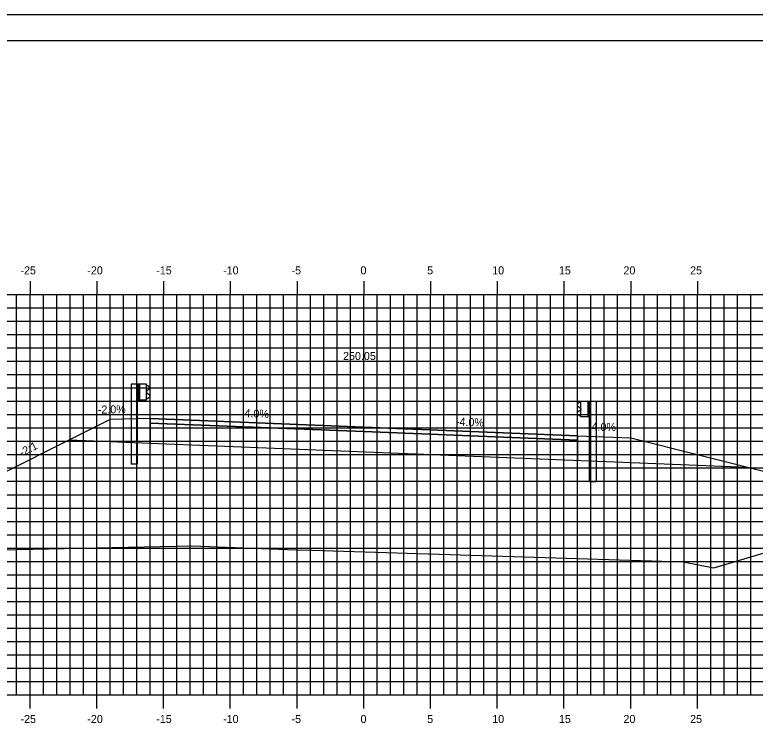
# Model space of a CAD drawing. Extents: x 1160718 to 1173142, y 616002 to 617630.
# Drawn here: x 1170158 to 1170213.5, y 616669.8 to 616723.9 of the extents above; entities that cross this region are included whole.
import ezdxf

# ---------------------------------------------------------------- set-up
doc = ezdxf.new("R2010")
doc.units = 0
for name, color, linetype in [('ANNOTATION', 7, 'Continuous'), ('BORDER', 7, 'Continuous'), ('D_Guardrail_Beam_Lt', 7, 'Continuous'), ('D_Guardrail_Beam_Rt', 7, 'Continuous'), ('D_Roadway_Centerline', 7, 'Continuous'), ('D_Roadway_Centerline_Text', 7, 'Continuous'), ('D_Roadway_Edge_Shoulder', 7, 'Continuous'), ('D_Roadway_Edge_TW', 7, 'Continuous'), ('D_Roadway_Pavement', 7, 'Continuous'), ('D_Roadway_SlopeLines', 7, 'Continuous'), ('D_Roadway_SubGrade', 7, 'Continuous'), ('H_V ANNOTATION', 7, 'Continuous'), ('MAJOR', 7, 'Continuous'), ('MINOR', 7, 'Continuous'), ('PLOT BOUNDARY', 7, 'Continuous'), ('S_Roadway_Centerline', 7, 'Continuous'), ('SHADING', 7, 'Continuous')]:
    doc.layers.add(name, color=color, linetype=linetype)

msp = doc.modelspace()

# ---------------------------------------------------------------- linework, layer by layer
at = {"layer": 'ANNOTATION'}
msp.add_line((1170200.151, 616692.343), (1170204.151, 616692.183), dxfattribs=at)
at = {"layer": 'BORDER'}
msp.add_line((1170269.151, 616721.928), (1170109.151, 616721.928), dxfattribs=at)
at = {"layer": 'D_Guardrail_Beam_Lt'}
for p, q in [((1170166.723, 616696.206), (1170166.723, 616690.206)), ((1170167.194, 616696.206), (1170166.723, 616696.206)), ((1170167.882, 616696.206), (1170167.194, 616696.206)), ((1170167.194, 616696.206), (1170167.194, 616695.039)), ((1170167.257, 616696.206), (1170167.257, 616695.039)), ((1170167.361, 616696.206), (1170167.361, 616695.039)), ((1170167.882, 616695.039), (1170167.882, 616696.206)), ((1170167.882, 616696.123), (1170167.956, 616696.108)), ((1170167.886, 616695.658), (1170167.886, 616695.588)), ((1170168.115, 616695.858), (1170167.92, 616695.722)), ((1170167.971, 616696.101), (1170168.115, 616696.001)), ((1170167.956, 616695.137), (1170167.882, 616695.123)), ((1170167.92, 616695.523), (1170168.115, 616695.387)), ((1170168.115, 616695.244), (1170167.971, 616695.144)), ((1170167.194, 616695.039), (1170167.882, 616695.039)), ((1170167.215, 616690.206), (1170167.215, 616695.039)), ((1170167.215, 616690.206), (1170166.723, 616690.206))]:
    msp.add_line(p, q, dxfattribs=at)
for centre, major_axis, start_param, end_param in [((1170167.965, 616695.658), (-0.0789, 0), 5.323254, 6.283185), ((1170167.948, 616696.067), (0.0417, 0), 0.959931, 1.376053), ((1170168.065, 616695.93), (0.0877, 0), 5.323254, 7.243116), ((1170167.965, 616695.588), (-0.0789, 0), 6.283185, 7.243116), ((1170167.948, 616695.178), (0.0417, 0), 4.907132, 5.323254), ((1170168.065, 616695.315), (0.0877, 0), 5.323254, 7.243116)]:
    msp.add_ellipse(centre, major_axis=major_axis, ratio=0.995501, start_param=start_param, end_param=end_param, dxfattribs=at)
at = {"layer": 'D_Guardrail_Beam_Rt'}
for p, q in [((1170200.316, 616694.822), (1170200.172, 616694.722)), ((1170200.172, 616694.579), (1170200.368, 616694.443)), ((1170200.406, 616694.843), (1170200.331, 616694.829)), ((1170200.406, 616694.927), (1170201.093, 616694.927)), ((1170200.406, 616693.76), (1170200.406, 616694.927)), ((1170200.926, 616694.927), (1170200.926, 616693.76)), ((1170201.031, 616694.927), (1170201.031, 616693.76)), ((1170201.093, 616694.927), (1170201.564, 616694.927)), ((1170201.093, 616694.927), (1170201.093, 616693.76)), ((1170201.564, 616694.927), (1170201.564, 616688.927)), ((1170200.368, 616694.244), (1170200.172, 616694.108)), ((1170200.401, 616694.378), (1170200.401, 616694.308)), ((1170200.172, 616693.965), (1170200.316, 616693.865)), ((1170200.331, 616693.858), (1170200.406, 616693.843)), ((1170201.093, 616693.76), (1170200.406, 616693.76)), ((1170201.072, 616688.927), (1170201.072, 616693.76)), ((1170201.072, 616688.927), (1170201.564, 616688.927))]:
    msp.add_line(p, q, dxfattribs=at)
for centre, major_axis, start_param, end_param in [((1170200.222, 616694.651), (-0.0877, 0), 5.323254, 7.243116), ((1170200.34, 616694.788), (-0.0417, 0), 4.907132, 5.323254), ((1170200.222, 616694.036), (-0.0877, 0), 5.323254, 7.243116), ((1170200.322, 616694.378), (0.0789, 0), 0, 0.959931), ((1170200.322, 616694.308), (0.0789, 0), 5.323254, 6.283185), ((1170200.34, 616693.899), (-0.0417, 0), 0.959931, 1.376053)]:
    msp.add_ellipse(centre, major_axis=major_axis, ratio=0.995501, start_param=start_param, end_param=end_param, dxfattribs=at)
at = {"layer": 'D_Roadway_Edge_Shoulder'}
for points in [[(1170168.151, 616693.623), (1170168.151, 616693.289)], [(1170200.151, 616692.343), (1170200.151, 616692.009)]]:
    msp.add_lwpolyline(points, dxfattribs=at)
at = {"layer": 'D_Roadway_Edge_TW'}
for points in [[(1170200.151, 616692.009), (1170200.151, 616692.343), (1170184.151, 616692.983), (1170168.151, 616693.623), (1170168.151, 616693.289), (1170184.151, 616692.649)], [(1170168.151, 616693.289), (1170168.151, 616693.623), (1170184.151, 616692.983), (1170200.151, 616692.343), (1170200.151, 616692.009), (1170184.151, 616692.649)]]:
    msp.add_lwpolyline(points, close=True, dxfattribs=at)
at = {"layer": 'D_Roadway_Pavement'}
for points in [[(1170200.151, 616692.009), (1170200.151, 616692.009), (1170184.151, 616692.649), (1170168.151, 616693.289), (1170168.151, 616693.289), (1170184.151, 616692.649)], [(1170168.151, 616693.289), (1170168.151, 616693.289), (1170184.151, 616692.649), (1170200.151, 616692.009), (1170200.151, 616692.009), (1170184.151, 616692.649)]]:
    msp.add_lwpolyline(points, close=True, dxfattribs=at)
for points in [[(1170168.151, 616693.289), (1170168.151, 616693.289)], [(1170168.151, 616693.289), (1170168.151, 616693.289)], [(1170200.151, 616692.009), (1170200.151, 616692.009)], [(1170200.151, 616692.009), (1170200.151, 616692.009)]]:
    msp.add_lwpolyline(points, dxfattribs=at)
at = {"layer": 'D_Roadway_SlopeLines'}
msp.add_lwpolyline([(1170165.151, 616693.563), (1170154.068, 616688.021)], dxfattribs=at)
at = {"layer": 'D_Roadway_SubGrade'}
for p, q in [((1170165.151, 616693.563), (1170161.163, 616691.569)), ((1170168.151, 616693.623), (1170165.151, 616693.563)), ((1170168.151, 616691.789), (1170168.151, 616693.623)), ((1170168.151, 616691.789), (1170168.151, 616693.289)), ((1170168.151, 616693.289), (1170184.151, 616692.649)), ((1170184.151, 616692.649), (1170200.151, 616692.009)), ((1170200.151, 616690.509), (1170200.151, 616692.343)), ((1170200.151, 616692.009), (1170200.151, 616690.509)), ((1170204.151, 616692.183), (1170225.518, 616686.841))]:
    msp.add_line(p, q, dxfattribs=at)
msp.add_lwpolyline([(1170200.151, 616690.509), (1170200.151, 616692.009), (1170184.151, 616692.649), (1170168.151, 616693.289), (1170168.151, 616691.789)], dxfattribs=at)
at = {"layer": 'MAJOR'}
for p, q in [((1170159.151, 616703.93), (1170159.151, 616702.928)), ((1170164.151, 616703.93), (1170164.151, 616702.928)), ((1170169.151, 616703.93), (1170169.151, 616702.928)), ((1170174.151, 616703.93), (1170174.151, 616702.928)), ((1170179.151, 616703.93), (1170179.151, 616702.928)), ((1170184.151, 616703.93), (1170184.151, 616702.928)), ((1170189.151, 616703.93), (1170189.151, 616702.928)), ((1170194.151, 616703.93), (1170194.151, 616702.928)), ((1170199.151, 616703.93), (1170199.151, 616702.928)), ((1170204.151, 616703.93), (1170204.151, 616702.928)), ((1170209.151, 616703.93), (1170209.151, 616702.928)), ((1170114.151, 616702.928), (1170254.151, 616702.928)), ((1170114.151, 616702.928), (1170254.151, 616702.928)), ((1170159.151, 616672.928), (1170159.151, 616702.928)), ((1170164.151, 616672.928), (1170164.151, 616702.928)), ((1170169.151, 616672.928), (1170169.151, 616702.928)), ((1170174.151, 616672.928), (1170174.151, 616702.928)), ((1170179.151, 616672.928), (1170179.151, 616702.928)), ((1170184.151, 616672.928), (1170184.151, 616702.928)), ((1170189.151, 616672.928), (1170189.151, 616702.928)), ((1170194.151, 616672.928), (1170194.151, 616702.928)), ((1170199.151, 616672.928), (1170199.151, 616702.928)), ((1170204.151, 616672.928), (1170204.151, 616702.928)), ((1170209.151, 616672.928), (1170209.151, 616702.928)), ((1170114.151, 616697.928), (1170254.151, 616697.928)), ((1170114.151, 616692.928), (1170254.151, 616692.928)), ((1170114.151, 616687.928), (1170254.151, 616687.928)), ((1170114.151, 616682.928), (1170254.151, 616682.928)), ((1170114.151, 616677.928), (1170254.151, 616677.928)), ((1170114.151, 616672.928), (1170254.151, 616672.928)), ((1170114.151, 616672.928), (1170254.151, 616672.928)), ((1170159.151, 616671.926), (1170159.151, 616672.928)), ((1170164.151, 616671.926), (1170164.151, 616672.928)), ((1170169.151, 616671.926), (1170169.151, 616672.928)), ((1170174.151, 616671.926), (1170174.151, 616672.928)), ((1170179.151, 616671.926), (1170179.151, 616672.928)), ((1170184.151, 616671.926), (1170184.151, 616672.928)), ((1170189.151, 616671.926), (1170189.151, 616672.928)), ((1170194.151, 616671.926), (1170194.151, 616672.928)), ((1170199.151, 616671.926), (1170199.151, 616672.928)), ((1170204.151, 616671.926), (1170204.151, 616672.928)), ((1170209.151, 616671.926), (1170209.151, 616672.928))]:
    msp.add_line(p, q, dxfattribs=at)
at = {"layer": 'MINOR'}
for p, q in [((1170158.151, 616672.928), (1170158.151, 616702.928)), ((1170160.151, 616672.928), (1170160.151, 616702.928)), ((1170161.151, 616672.928), (1170161.151, 616702.928)), ((1170162.151, 616672.928), (1170162.151, 616702.928)), ((1170163.151, 616672.928), (1170163.151, 616702.928)), ((1170165.151, 616672.928), (1170165.151, 616702.928)), ((1170166.151, 616672.928), (1170166.151, 616702.928)), ((1170167.151, 616672.928), (1170167.151, 616702.928)), ((1170168.151, 616672.928), (1170168.151, 616702.928)), ((1170170.151, 616672.928), (1170170.151, 616702.928)), ((1170171.151, 616672.928), (1170171.151, 616702.928)), ((1170172.151, 616672.928), (1170172.151, 616702.928)), ((1170173.151, 616672.928), (1170173.151, 616702.928)), ((1170175.151, 616672.928), (1170175.151, 616702.928)), ((1170176.151, 616672.928), (1170176.151, 616702.928)), ((1170177.151, 616672.928), (1170177.151, 616702.928)), ((1170178.151, 616672.928), (1170178.151, 616702.928)), ((1170180.151, 616672.928), (1170180.151, 616702.928)), ((1170181.151, 616672.928), (1170181.151, 616702.928)), ((1170182.151, 616672.928), (1170182.151, 616702.928)), ((1170183.151, 616672.928), (1170183.151, 616702.928)), ((1170185.151, 616672.928), (1170185.151, 616702.928)), ((1170186.151, 616672.928), (1170186.151, 616702.928)), ((1170187.151, 616672.928), (1170187.151, 616702.928)), ((1170188.151, 616672.928), (1170188.151, 616702.928)), ((1170190.151, 616672.928), (1170190.151, 616702.928)), ((1170191.151, 616672.928), (1170191.151, 616702.928)), ((1170192.151, 616672.928), (1170192.151, 616702.928)), ((1170193.151, 616672.928), (1170193.151, 616702.928)), ((1170195.151, 616672.928), (1170195.151, 616702.928)), ((1170196.151, 616672.928), (1170196.151, 616702.928)), ((1170197.151, 616672.928), (1170197.151, 616702.928)), ((1170198.151, 616672.928), (1170198.151, 616702.928)), ((1170200.151, 616672.928), (1170200.151, 616702.928)), ((1170201.151, 616672.928), (1170201.151, 616702.928)), ((1170202.151, 616672.928), (1170202.151, 616702.928)), ((1170203.151, 616672.928), (1170203.151, 616702.928)), ((1170205.151, 616672.928), (1170205.151, 616702.928)), ((1170206.151, 616672.928), (1170206.151, 616702.928)), ((1170207.151, 616672.928), (1170207.151, 616702.928)), ((1170208.151, 616672.928), (1170208.151, 616702.928)), ((1170210.151, 616672.928), (1170210.151, 616702.928)), ((1170211.151, 616672.928), (1170211.151, 616702.928)), ((1170212.151, 616672.928), (1170212.151, 616702.928)), ((1170213.151, 616672.928), (1170213.151, 616702.928)), ((1170114.151, 616701.928), (1170254.151, 616701.928)), ((1170114.151, 616700.928), (1170254.151, 616700.928)), ((1170114.151, 616699.928), (1170254.151, 616699.928)), ((1170114.151, 616698.928), (1170254.151, 616698.928)), ((1170114.151, 616696.928), (1170254.151, 616696.928)), ((1170114.151, 616695.928), (1170254.151, 616695.928)), ((1170114.151, 616694.928), (1170254.151, 616694.928)), ((1170114.151, 616693.928), (1170254.151, 616693.928)), ((1170114.151, 616691.928), (1170254.151, 616691.928)), ((1170114.151, 616690.928), (1170254.151, 616690.928)), ((1170114.151, 616689.928), (1170254.151, 616689.928)), ((1170114.151, 616688.928), (1170254.151, 616688.928)), ((1170114.151, 616686.928), (1170254.151, 616686.928)), ((1170114.151, 616685.928), (1170254.151, 616685.928)), ((1170114.151, 616684.928), (1170254.151, 616684.928)), ((1170114.151, 616683.928), (1170254.151, 616683.928)), ((1170114.151, 616681.928), (1170254.151, 616681.928)), ((1170114.151, 616680.928), (1170254.151, 616680.928)), ((1170114.151, 616679.928), (1170254.151, 616679.928)), ((1170114.151, 616678.928), (1170254.151, 616678.928)), ((1170114.151, 616676.928), (1170254.151, 616676.928)), ((1170114.151, 616675.928), (1170254.151, 616675.928)), ((1170114.151, 616674.928), (1170254.151, 616674.928)), ((1170114.151, 616673.928), (1170254.151, 616673.928))]:
    msp.add_line(p, q, dxfattribs=at)
at = {"layer": 'PLOT BOUNDARY'}
msp.add_lwpolyline([(1170101.057, 616613.869), (1170271.057, 616613.869), (1170271.057, 616723.869), (1170101.057, 616723.869)], close=True, dxfattribs=at)
at = {"layer": 'S_Roadway_Centerline'}
msp.add_lwpolyline([(1170114.151, 616692.334), (1170130.506, 616684.307), (1170148.33, 616686.314), (1170154.575, 616683.749), (1170171.282, 616684.108), (1170179.09, 616683.788), (1170180.256, 616683.763), (1170208.088, 616682.89), (1170210.387, 616682.446), (1170220.462, 616685.451), (1170253.617, 616694.565), (1170254.151, 616694.658)], dxfattribs=at)
at = {"layer": 'SHADING'}
msp.add_lwpolyline([(1170162.089, 616692.032), (1170168.151, 616691.789), (1170212.881, 616690)], dxfattribs=at)

# ---------------------------------------------------------------- texts
at = {"layer": 'ANNOTATION'}
for s, rotation, p in [('-2.0%', 1.1458, (1170164.234, 616693.995)), ('4.0%', 357.7094, (1170175.207, 616693.741)), ('-4.0%', 357.7094, (1170191.046, 616693.108)), ('-4.0%', 358.8542, (1170200.941, 616692.728)), ('-2:1', 26.5651, (1170158.538, 616690.775))]:
    msp.add_text(s, height=0.6, rotation=rotation, dxfattribs=at).set_placement(p)
at = {"layer": 'D_Roadway_Centerline'}
for s, p in [('C', (1170184.145, 616692.983)), ('L', (1170184.151, 616692.975))]:
    msp.add_text(s, height=0.0146, dxfattribs=at).set_placement(p)
at = {"layer": 'D_Roadway_Centerline_Text'}
msp.add_text('250.05', height=0.6, dxfattribs=at).set_placement((1170182.601, 616698.015))
at = {"layer": 'H_V ANNOTATION'}
for s, p in [('-25', (1170158.436, 616704.428)), ('-20', (1170163.444, 616704.428)), ('-15', (1170168.607, 616704.428)), ('-10', (1170173.615, 616704.428)), ('-5', (1170178.741, 616704.428)), ('0', (1170183.91, 616704.428)), ('5', (1170188.902, 616704.428)), ('10', (1170193.776, 616704.428)), ('15', (1170198.768, 616704.428)), ('20', (1170203.605, 616704.428)), ('25', (1170208.597, 616704.428)), ('-25', (1170158.436, 616670.828)), ('-20', (1170163.444, 616670.828)), ('-15', (1170168.607, 616670.828)), ('-10', (1170173.615, 616670.828)), ('-5', (1170178.741, 616670.828)), ('0', (1170183.91, 616670.828)), ('5', (1170188.902, 616670.828)), ('10', (1170193.776, 616670.828)), ('15', (1170198.768, 616670.828)), ('20', (1170203.605, 616670.828)), ('25', (1170208.597, 616670.828))]:
    msp.add_text(s, height=0.6, dxfattribs=at).set_placement(p)

doc.saveas('drawing.dxf')
